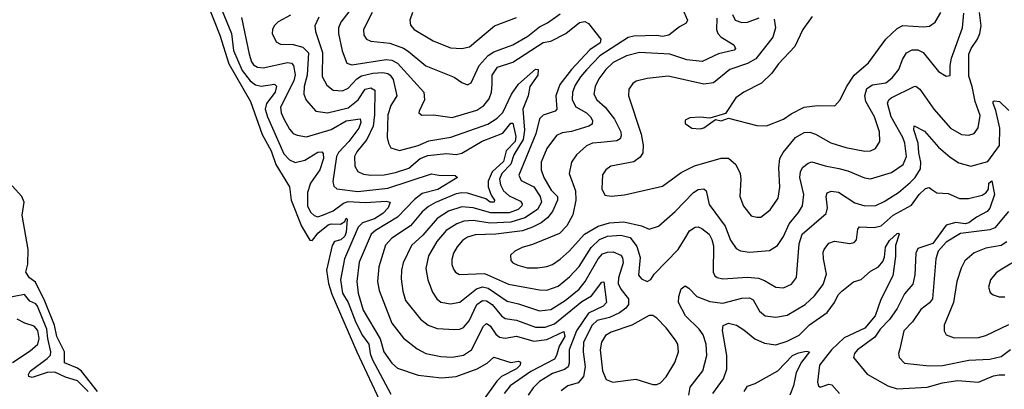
# Model space of a CAD drawing. Extents: x 1933546 to 2138868, y 524910 to 667279.
# Tile 270 of 466: x 2010359 to 2015562, y 640297 to 642247. Entities that reach past the tile are written whole.
import ezdxf

# ---------------------------------------------------------------- set-up
doc = ezdxf.new("R2010")
doc.units = 0

msp = doc.modelspace()

# ---------------------------------------------------------------- linework, layer by layer
at = {"layer": '0CON10XD'}
for points in [[(2012175, 642391.4), (2012055.3, 642235), (2012042.9, 642205), (2012042.9, 642175), (2012062.4, 642082.4), (2012087.5, 642017.5), (2012115, 642010), (2012295, 642037.2), (2012325, 642033.8), (2012355, 642018.8), (2012495.4, 641865), (2012498.5, 641825), (2012469.2, 641765), (2012468.8, 641755), (2012484.4, 641744.4), (2012545, 641744.5), (2012645, 641731.9), (2012775, 641770.8), (2012811.5, 641795), (2012839.8, 641830.2), (2012851.9, 641865), (2012855.2, 641905.2), (2012855.3, 641955), (2012883.5, 641996.5), (2012965, 642023.2), (2013125, 642126.5), (2013165, 642134.8), (2013244.5, 642175), (2013317.2, 642232.8), (2013345, 642238.4), (2013365, 642227), (2013430, 642145), (2013426.9, 642125), (2013371.9, 642088.1), (2013275.6, 641984.4), (2013213.7, 641905), (2013192.8, 641845), (2013198.2, 641775), (2013188, 641765), (2013125, 641743.9), (2013106, 641724), (2013087, 641645), (2012996.1, 641426.1), (2013008.4, 641398.4), (2013075, 641365.8), (2013110, 641315), (2013116.7, 641285), (2013094.8, 641245), (2013027.8, 641202.2), (2012955, 641178.5), (2012845, 641173.8), (2012755, 641188.3), (2012706.4, 641183.6), (2012669.2, 641170.8), (2012613.3, 641135), (2012563.4, 641076.6), (2012518.5, 641001.5), (2012504.7, 640934.7), (2012515, 640873.8), (2012539.9, 640809.9), (2012563.8, 640773.8), (2012585, 640757.5), (2012635, 640747.5), (2012685, 640756), (2012772.4, 640827.6), (2012805, 640837.6), (2012835, 640830), (2012935, 640762.3), (2012995, 640747.9), (2013105, 640711.1), (2013165, 640718.2), (2013241.6, 640765), (2013315, 640825.3), (2013347.8, 640865), (2013415.4, 640984.6), (2013438.9, 641011.1), (2013465, 641021.2), (2013495, 641021.8), (2013534.7, 641004.7), (2013545, 640990.8), (2013547.7, 640965), (2013523, 640885), (2013521.7, 640855), (2013535, 640825.4), (2013576.7, 640775), (2013576.5, 640745), (2013562.2, 640725), (2013528.9, 640701.1), (2013475.1, 640674.9), (2013410.8, 640659.2), (2013384.7, 640635.3), (2013338, 640545), (2013336.8, 640495), (2013347.3, 640415), (2013337.8, 640365), (2013309.6, 640330.4), (2013255, 640314.6), (2013221.1, 640288.9)], [(2011353.1, 642325), (2011416.6, 642165), (2011464.7, 642014.7), (2011578, 641815), (2011641, 641641), (2011687.8, 641555), (2011712.9, 641482.9), (2011784.6, 641364.6), (2011793.3, 641295), (2011848.6, 641158.6), (2011893, 641083), (2011905, 641081.5), (2011915.7, 641094.3), (2011935, 641121), (2011988.8, 641165), (2012005, 641170), (2012055, 641168.9), (2012077.6, 641182.4), (2012085, 641200), (2012090, 641195), (2012085, 641126.2), (2012076.7, 641105), (2012056.7, 641085), (2012022.4, 641077.6), (2012010.4, 641055), (2011980.5, 640925), (2011990, 640855), (2012008.7, 640798.7), (2012140.4, 640495), (2012273.1, 640213.1)], [(2011429.8, 642295), (2011478.9, 642175), (2011489.1, 642085), (2011535, 641980), (2011576.4, 641925), (2011605, 641903.6), (2011635, 641896.9), (2011705, 641906.8), (2011716.4, 641896.4), (2011708.6, 641865), (2011662.8, 641805), (2011657, 641775), (2011667.7, 641735), (2011755, 641538.9), (2011785, 641507.2), (2011815, 641494.3), (2011865, 641505.2), (2011935, 641547.9), (2011955, 641550.6), (2011962.1, 641542.1), (2011964.7, 641514.7), (2011945.2, 641455), (2011895, 641384.6), (2011880, 641335), (2011880, 641265), (2011895, 641230.9), (2011915, 641213.2), (2011935, 641207.6), (2011965, 641216.8), (2012015, 641239.2), (2012070.6, 641279.4), (2012095, 641288.6), (2012185, 641282), (2012295, 641289.6), (2012317.5, 641285), (2012305.7, 641255), (2012278.3, 641225), (2012234.1, 641195.9), (2012170.4, 641175), (2012148, 641152), (2012076, 640985), (2012054.4, 640875), (2012065.5, 640805), (2012095.5, 640755), (2012135, 640649.7), (2012170.8, 640580.8), (2012203.9, 640535), (2012210.7, 640485), (2012221.5, 640455), (2012320.5, 640270.5)], [(2012221.2, 642285), (2012176.5, 642195), (2012176.7, 642165), (2012190.8, 642145), (2012215, 642133.6), (2012315, 642123.1), (2012386.3, 642096.3), (2012412, 642082), (2012505, 642004.7), (2012655, 641944.5), (2012695.4, 641915.4), (2012725, 641904.3), (2012745.6, 641915), (2012787.1, 642005), (2012835, 642058.4), (2012865, 642077.1), (2012965, 642114.2), (2013045, 642161.1), (2013105, 642210.5), (2013148.6, 642231.4), (2013215, 642278.2)], [(2012434.4, 642285), (2012420, 642245), (2012425, 642218.8), (2012444.3, 642195), (2012544.4, 642135), (2012635, 642098.5), (2012695, 642095.4), (2012735.3, 642104.7), (2012868.6, 642215), (2012985, 642258.5)], [(2013861.1, 642305), (2013887.9, 642245), (2013881.1, 642228.9), (2013845, 642209.2), (2013790, 642165), (2013755, 642159.2), (2013725, 642164.1), (2013605, 642160.9), (2013575, 642153.6), (2013424.1, 642055.9), (2013355, 641982.4), (2013321.6, 641945), (2013295, 641902.7), (2013280.9, 641865), (2013277.6, 641825), (2013297.1, 641787.1), (2013354.7, 641755), (2013375.3, 641735), (2013386.1, 641715), (2013384, 641696), (2013365.8, 641685), (2013275, 641656.9), (2013225, 641650.8), (2013195, 641635.5), (2013145, 641568.5), (2013114.3, 641495), (2013115.3, 641455), (2013129, 641415), (2013168, 641348), (2013201.1, 641315), (2013201, 641295), (2013175.2, 641234.8), (2013147.6, 641202.4), (2013114.3, 641175.7), (2013068.4, 641151.6), (2013016.3, 641133.7), (2012875.2, 641115.2), (2012765, 641111.4), (2012725, 641100), (2012698.3, 641081.7), (2012671.4, 641048.6), (2012650.8, 641015), (2012642, 640982)], [(2014042.9, 642255), (2014041.9, 642195), (2014047.5, 642175), (2014065.2, 642155.2), (2014131.9, 642115), (2014141.4, 642095), (2014135, 642086), (2014052.5, 642067.5), (2013965, 642027.6), (2013885, 642035.8), (2013795, 642066.2), (2013635, 642073.7), (2013565, 642056.2), (2013495, 642020.7), (2013456.8, 641985), (2013418.9, 641935), (2013399.1, 641895), (2013393.2, 641855), (2013407.9, 641825), (2013453.1, 641785), (2013502.4, 641722.4), (2013534.7, 641655), (2013537.8, 641635), (2013531.8, 641618.2), (2013515, 641608), (2013429.3, 641599.3), (2013385, 641595.3), (2013355, 641581.5), (2013301.5, 641535), (2013274.5, 641495), (2013262.9, 641435), (2013295.3, 641345), (2013297.8, 641295), (2013281.9, 641218.1), (2013251.1, 641158.9), (2013210.7, 641119.3), (2013069, 641061), (2013015, 641045.9), (2012976, 641025), (2012952.5, 641005), (2012955, 640976.7), (2012964.6, 640964.6), (2012991.5, 640951.5), (2013041.4, 640938.6), (2013095, 640937.3), (2013145, 640944.6), (2013175, 640956.1), (2013215, 640983.8), (2013262.1, 641025), (2013343.9, 641116.1), (2013415, 641158.6), (2013475, 641174.8), (2013551.3, 641181.3), (2013645, 641158.7), (2013685, 641142.2), (2013735, 641158.5), (2013822.5, 641235), (2013920, 641335), (2013945, 641351.8), (2013975, 641355.5), (2013987.3, 641345), (2014002, 641272), (2014087, 641157), (2014115, 641084.3), (2014145, 641040.6), (2014167.7, 641027.7), (2014215, 641021.1), (2014321.2, 641028.8), (2014364.1, 641055.9), (2014395, 641103.1), (2014425, 641170), (2014475, 641230), (2014495.3, 641265), (2014502.5, 641325), (2014481.7, 641415), (2014484.8, 641445.2), (2014495, 641466.5), (2014525, 641490.9), (2014545, 641497.9), (2014615, 641475.9), (2014687.6, 641462.4), (2014735, 641449.7), (2014823.1, 641413.1), (2014855, 641406.9), (2014965, 641441.3), (2015027.1, 641482.9), (2015044.8, 641525), (2015036.7, 641595), (2015026, 641625), (2014964.4, 641735), (2014943.9, 641806.1), (2014951.5, 641825), (2014964.5, 641835), (2015085, 641895.5), (2015095, 641896.7), (2015115, 641880.9), (2015189.3, 641775), (2015277.8, 641675), (2015335, 641641.8), (2015375, 641638.2), (2015403, 641647), (2015423, 641677), (2015435, 641742.5), (2015407.8, 641815), (2015392.9, 641895), (2015375, 641950), (2015375.2, 642065), (2015386.1, 642095), (2015420, 642145), (2015432, 642175), (2015438.9, 642215), (2015431.5, 642285)], [(2014546.8, 642265), (2014496.9, 642195), (2014454.7, 642105.3), (2014369.1, 642015), (2014333.1, 641965), (2014278.3, 641911.7), (2014185, 641864.5), (2014143.3, 641835), (2014088.3, 641751.7), (2014005, 641727.5), (2013955, 641733.3), (2013900.7, 641729.3), (2013875, 641717.5), (2013875, 641700), (2013910, 641675), (2013955, 641671.2), (2013975, 641676.7), (2014035, 641720), (2014065, 641713.3), (2014105, 641727.5), (2014255, 641688.2), (2014305, 641687.5), (2014395, 641722.9), (2014435, 641750.9), (2014505, 641786.1), (2014575, 641794.5), (2014666.8, 641793.2), (2014695, 641824), (2014727.2, 641892.7), (2014768.2, 641955), (2014845, 642020), (2014936.2, 642143.8), (2014995, 642201.1), (2015025, 642216.2), (2015135, 642209.5), (2015166.2, 642213.8), (2015196.9, 642235), (2015226.4, 642285)], [(2011531.2, 642258.8), (2011571.6, 642065), (2011584.2, 642025), (2011595, 642010), (2011615, 641997.5), (2011645, 641992.9), (2011775, 642021.2), (2011795, 642018), (2011806, 642006), (2011814.2, 641955.8), (2011808.1, 641925), (2011737.2, 641785), (2011740.9, 641755), (2011755, 641724.4), (2011785, 641669.4), (2011805, 641647.3), (2011825, 641637.5), (2011875, 641629.6), (2012005, 641667.7), (2012085, 641713.3), (2012158.1, 641725), (2012161.8, 641705), (2012151.2, 641675), (2012099, 641605), (2012044, 641546), (2012033.4, 641525), (2012013.6, 641393.6), (2012018.3, 641368.3), (2012034.7, 641354.7), (2012145, 641340.3), (2012305, 641357.7), (2012535, 641433.5), (2012573.6, 641426.4), (2012660, 641425), (2012672.5, 641415), (2012568.4, 641351.6), (2012485, 641330), (2012445, 641299.1), (2012355.4, 641204.6), (2012238.4, 641135), (2012216.8, 641115), (2012153, 640967), (2012140.8, 640865), (2012148.3, 640805), (2012173.6, 640715), (2012263.2, 640563.2), (2012282.6, 640495), (2012326.2, 640435), (2012355, 640409.1), (2012465, 640371.2), (2012587.3, 640357.3), (2012665, 640363.8), (2012775.6, 640405), (2012828.9, 640435), (2012865, 640465.5), (2012955, 640437.9), (2012995, 640444.4), (2013005, 640440), (2013002.9, 640425), (2012983.4, 640405), (2012905.7, 640364.3), (2012880.7, 640339.3), (2012805.2, 640235)], [(2011789.5, 642270.5), (2011725, 642236.8), (2011704.4, 642215), (2011694.5, 642195), (2011693.6, 642175), (2011715, 642130), (2011737.7, 642117.7), (2011805, 642117.1), (2011855, 642101.9), (2011885, 642071.9), (2011878.7, 641955), (2011862.9, 641895), (2011859.8, 641855), (2011872.5, 641822.5), (2011923.9, 641763.9), (2011985, 641756.5), (2012095, 641782.6), (2012147, 641825), (2012185, 641881.6), (2012215, 641888), (2012235.3, 641875.3), (2012234.2, 641745), (2012226.2, 641685), (2012194, 641616), (2012140.2, 641549.8), (2012128.7, 641525), (2012130.7, 641475), (2012146.7, 641446.8), (2012175, 641431.9), (2012215, 641426.8), (2012285, 641429.2), (2012345, 641440.8), (2012415, 641464.3), (2012474.4, 641515.6), (2012515, 641530.4), (2012615, 641540.4), (2012665, 641536.3), (2012695, 641543.6), (2012803.1, 641606.9), (2012911.7, 641648.3), (2012955, 641701.3), (2012965, 641702.2), (2012980.2, 641630.2), (2012977, 641605), (2012929.1, 641555), (2012915, 641499), (2012855.4, 641445), (2012834.4, 641395), (2012834.8, 641365), (2012851.2, 641321.2), (2012868.1, 641295), (2012866.9, 641285), (2012845, 641284.8), (2012821.5, 641301.5), (2012725, 641332.1), (2012695, 641334.4), (2012665, 641327.7), (2012556.6, 641283.4), (2012519, 641261), (2012486.3, 641233.7), (2012425, 641159.5), (2012325, 641094.1), (2012291.7, 641058.3), (2012257.4, 640942.6), (2012250, 640865), (2012258, 640818), (2012325.4, 640645), (2012386.7, 640566.7), (2012459.6, 640509.6), (2012505.3, 640485.3), (2012585, 640469.2), (2012645, 640466.5), (2012705, 640477.6), (2012746.9, 640505), (2012809.5, 640630.5), (2012825, 640643.6), (2012845, 640631.8), (2012875, 640587.8), (2012895, 640572.5), (2012925, 640567.5), (2012985, 640577.6), (2013075, 640550), (2013145, 640559.3), (2013235, 640601.3), (2013239.7, 640575), (2013210, 640525), (2013196.2, 640475), (2013184.7, 640455), (2013059.5, 640390.5), (2012950.3, 640315), (2012919.2, 640275)], [(2011939.8, 642260.2), (2011918.9, 642215), (2011922.5, 642185), (2011960, 642075), (2011957.8, 641947.8), (2011982.6, 641902.6), (2012015, 641875.4), (2012065, 641871.4), (2012095, 641886.7), (2012140.2, 641935), (2012165, 641950.8), (2012225, 641965.5), (2012278.6, 641968.6), (2012303.7, 641963.7), (2012317.2, 641955), (2012332, 641932), (2012352.8, 641845), (2012320, 641795), (2012304.4, 641745), (2012301.3, 641625), (2012307.5, 641595), (2012320.8, 641570.8), (2012366.2, 641556.2), (2012465, 641583.9), (2012521.3, 641608.7), (2012636.6, 641626.6), (2012833.4, 641696.6), (2012882.2, 641727.8), (2012911.7, 641758.3), (2012958.2, 641855), (2012995, 641906.9), (2013085, 641986.7), (2013098, 641985), (2013097.5, 641955), (2013055.3, 641894.7), (2013045.8, 641845), (2013018.6, 641775), (2013026.1, 641665), (2013019, 641615), (2012970.2, 641535), (2012954.8, 641485), (2012906.3, 641435), (2012894.8, 641405), (2012899.1, 641375), (2012914.7, 641344.7), (2012945, 641318.7), (2013005, 641288.8), (2013014.6, 641275), (2013013.2, 641265), (2012992.3, 641245), (2012945, 641227.4), (2012847.9, 641227.9), (2012755.2, 641254.8), (2012695, 641259.4), (2012625, 641237.6), (2012565, 641198.8), (2012488.9, 641111.1), (2012430.3, 641055), (2012385.4, 640965), (2012376.1, 640925), (2012375, 640880), (2012383.2, 640815), (2012397.9, 640765), (2012476.8, 640666.8), (2012517.5, 640635), (2012565, 640618), (2012658.3, 640611.7), (2012685, 640613.9), (2012705, 640623.1), (2012735, 640657.9), (2012775, 640744.1), (2012805, 640766.2), (2012825, 640763), (2012855, 640744.4), (2012904.4, 640684.4), (2012925, 640670.7), (2012985, 640662.4), (2013083.9, 640623.9), (2013135, 640624.5), (2013185, 640643), (2013329.6, 640760.4), (2013379.8, 640790.2), (2013435, 640861.9), (2013445, 640863.3), (2013459.1, 640755), (2013442.1, 640735), (2013365, 640698.4), (2013301.7, 640605), (2013262.6, 640505), (2013262.2, 640435), (2013256.7, 640415), (2013238.6, 640401.4), (2013175, 640379.4), (2013105, 640337.1), (2013072, 640305), (2013046.2, 640265)], [(2014345, 642250), (2014352.5, 642205), (2014339.3, 642155), (2014249.5, 642040.5), (2014205, 642016.1), (2014112.2, 641985), (2014025.8, 641914.3), (2013975, 641907.6), (2013785, 641950), (2013675, 641937.5), (2013617, 641923), (2013598.6, 641911.4), (2013578.7, 641881.3), (2013575.5, 641845), (2013643.8, 641643.8), (2013654, 641585), (2013652.7, 641545), (2013638.5, 641521.5), (2013605, 641497.8), (2013482, 641475), (2013455.7, 641455), (2013438.3, 641428.3), (2013435.6, 641355), (2013451.4, 641321.4), (2013485, 641316.9), (2013555, 641322.7), (2013755, 641368.9), (2013855, 641440.4), (2013925, 641475.4), (2014065, 641517.3), (2014105, 641515.8), (2014143.4, 641483.4), (2014165.5, 641435), (2014169.2, 641405), (2014163.6, 641315), (2014183.5, 641263.5), (2014225, 641213.1), (2014255, 641204.4), (2014275, 641205.7), (2014325, 641244.4), (2014366.2, 641305), (2014376, 641364), (2014370.4, 641465), (2014376.1, 641515), (2014393.4, 641546.6), (2014459.1, 641625), (2014505, 641652.8), (2014535, 641654.2), (2014565, 641644.1), (2014645, 641597.7), (2014725, 641572.8), (2014825, 641553.1), (2014855, 641555.4), (2014882.1, 641567.9), (2014903.6, 641605), (2014902, 641655), (2014875.3, 641735), (2014830.3, 641815), (2014824.3, 641845), (2014834.7, 641885), (2014865, 641903), (2014935, 641914.1), (2014968.6, 641941.4), (2015004.6, 641985), (2015023.4, 642036.6), (2015045, 642073.1), (2015075, 642088.2), (2015105, 642087.6), (2015132.9, 642075), (2015215, 641974.3), (2015255, 641950), (2015275, 641952.5), (2015275.5, 642005), (2015282.9, 642045), (2015340.9, 642205), (2015348, 642282)], [(2014124.8, 642274.8), (2014139.4, 642245), (2014175, 642233.1), (2014205, 642233.9), (2014267.1, 642257.1)], [(2012642, 640982), (2012642.5, 640955), (2012650.9, 640930.9), (2012662.5, 640915), (2012683.4, 640903.4), (2012815, 640907.3), (2012941.2, 640851.2), (2013105, 640821.4), (2013145, 640820.3), (2013205, 640841.8), (2013265, 640890.9), (2013315, 640945.3), (2013378.3, 641045), (2013423.2, 641086.8), (2013465, 641104.2), (2013535, 641110.7), (2013585, 641097.3), (2013619.6, 641049.6), (2013636.9, 640993.1), (2013629.6, 640899.6), (2013645, 640879.2), (2013675, 640865.8), (2013694.5, 640875.5), (2013712.5, 640905), (2013838.2, 641035), (2013875.3, 641095), (2013897.6, 641132.4), (2013927.6, 641152.4), (2013945, 641153.5), (2013964, 641145), (2014001.5, 641115), (2014017.2, 641087.2), (2014025.8, 641054.2), (2014023.6, 640915), (2014033.1, 640895), (2014045, 640887.5), (2014075, 640880.4), (2014205, 640889.2), (2014262.8, 640882.8), (2014295, 640871.2), (2014355, 640835.5), (2014395, 640832.9), (2014438.1, 640851.9), (2014463, 640887), (2014478, 641065), (2014493, 641115), (2014620.9, 641225), (2014627.8, 641255), (2014620.4, 641315), (2014625.5, 641334.5), (2014647.5, 641342.5), (2014685, 641337.7), (2014771.7, 641281.7), (2014825, 641264.7), (2014883.7, 641266.4), (2014927.7, 641287.7), (2015002.1, 641335), (2015065, 641387.5), (2015090.8, 641415), (2015119.1, 641460.9), (2015121.2, 641495), (2015109.5, 641545), (2015106, 641595), (2015084.6, 641665.4), (2015085, 641688), (2015139.5, 641659.5), (2015214.4, 641574.4), (2015275, 641522.1), (2015322.2, 641492.2), (2015385, 641473.9), (2015475, 641498.2), (2015536.5, 641583.5), (2015538.8, 641675), (2015517.9, 641767.9), (2015502.9, 641805), (2015503.3, 641815), (2015510.8, 641819.2), (2015536.2, 641815), (2015585, 641767.9)], [(2010770.2, 640285), (2010685, 640392.8), (2010665, 640408.8), (2010596.5, 640436.5), (2010595.6, 640495), (2010554.9, 640574.9), (2010543.8, 640635), (2010492.2, 640762.2), (2010442.6, 640862.6), (2010411.5, 640885), (2010391.9, 640915), (2010402, 640958), (2010403.2, 641035), (2010372.1, 641215), (2010382.9, 641285), (2010369.6, 641315), (2010319.9, 641369.9)], [(2013894.7, 640265), (2013902.7, 640307.3), (2013969.2, 640395), (2013989.4, 640475), (2013986.3, 640535), (2013970.6, 640585), (2013949.1, 640615), (2013877.8, 640685), (2013841.1, 640755), (2013842.8, 640787.2), (2013855, 640826.7), (2013875, 640843.3), (2013895, 640830), (2013936.9, 640786.9), (2014005, 640760.3), (2014075, 640751.6), (2014175, 640777.9), (2014215, 640778.9), (2014235, 640768.2), (2014268.4, 640708.4), (2014298, 640685), (2014355, 640677.7), (2014415, 640688.8), (2014508.8, 640745), (2014559.7, 640790.3), (2014605, 640850), (2014623.2, 640905), (2014605.6, 640985), (2014605, 641020), (2014609.2, 641035), (2014635, 641068), (2014665, 641079.4), (2014745, 641067.1), (2014768.3, 641071.7), (2014780, 641085), (2014787.3, 641142.7), (2014796.2, 641153.8), (2014875, 641151.4), (2014910.9, 641159.1), (2014975, 641215.7), (2015071.1, 641268.9), (2015112.1, 641325), (2015145, 641357.1), (2015165, 641361.4), (2015178.3, 641351.7), (2015205, 641334.3), (2015265, 641330.6), (2015325, 641304), (2015373.2, 641303.2), (2015445, 641321.9), (2015465.4, 641334.6), (2015477.8, 641352.2), (2015480.9, 641385), (2015496.4, 641396.4), (2015509.4, 641325), (2015485, 641252), (2015470.6, 641235), (2015415, 641204.8), (2015375, 641174.9), (2015355, 641169.4), (2015305, 641177.6), (2015255, 641162.9), (2015184.2, 641065.8), (2015105, 641040.3), (2015093.9, 641015), (2015089.6, 640900.4), (2015078.6, 640851.4), (2015035, 640800.5), (2014996.6, 640723.4), (2014954.9, 640665.1), (2014905.3, 640615), (2014877.3, 640572.7), (2014785.6, 640505), (2014770, 640485), (2014764.2, 640465), (2014836.6, 640376.6), (2014945.7, 640315.7), (2014995, 640298.6), (2015155, 640308.8), (2015235, 640331.4), (2015315, 640343.8), (2015425, 640334.8), (2015505, 640367.1), (2015535, 640372.8), (2015565, 640373.9)], [(2015584.8, 641235), (2015511.6, 641148.4), (2015485, 641138.7), (2015330.3, 641119.7), (2015255, 641074.1), (2015213.2, 641025), (2015199.2, 640985), (2015182, 640775), (2015166.7, 640753.3), (2015121.3, 640718.7), (2015076.7, 640653.3), (2015031.8, 640605), (2015010.4, 640509.6), (2015003.3, 640485), (2015005.6, 640465), (2015034, 640434), (2015165, 640420), (2015235, 640422.1), (2015375, 640450), (2015485, 640456.2), (2015545, 640470.3), (2015595, 640506)], [(2014021.2, 640275), (2014078.1, 640351.9), (2014095, 640403.3), (2014095.3, 640475), (2014073.2, 640606.8), (2014076.4, 640633.6), (2014105, 640645.4), (2014146, 640636), (2014185, 640611.5), (2014242.8, 640562.8), (2014295, 640540), (2014355, 640532.3), (2014415, 640550.6), (2014477.4, 640582.6), (2014532.7, 640637.3), (2014625, 640702.8), (2014664, 640755), (2014683.9, 640795), (2014703.5, 640815), (2014765, 640864.3), (2014805, 640876.9), (2014855, 640920.8), (2014896.6, 640943.4), (2014919.2, 640970.8), (2014928.8, 640995), (2014933.7, 641046.3), (2014955, 641082.2), (2014995, 641118.6), (2015005, 641120), (2015007.1, 641115), (2014987.8, 641055), (2014987, 640997), (2014972.9, 640895), (2014909.2, 640770.8), (2014880, 640685), (2014825, 640620.3), (2014715, 640567.6), (2014649.2, 640505), (2014585.5, 640425), (2014574.7, 640334.7), (2014580, 640315), (2014588.1, 640308.1), (2014635, 640324.4), (2014650.9, 640320.9), (2014690.9, 640275)], [(2015575, 641074.7), (2015545, 641056.2), (2015465, 641042.4), (2015402.6, 641017.4), (2015353.3, 640975), (2015333.4, 640936.6), (2015311.5, 640865), (2015292.9, 640755), (2015243.3, 640635), (2015244.3, 640605), (2015254, 640585), (2015297.6, 640567.6), (2015425, 640569.6), (2015465, 640580.8), (2015585, 640638.7)], [(2015649.7, 640990.3), (2015549.2, 640930.8), (2015519.3, 640910.7), (2015489.2, 640875), (2015477.5, 640835), (2015487.9, 640807.9), (2015503.8, 640795), (2015535, 640784.5), (2015565, 640784.4)], [(2010721.6, 640285), (2010665, 640340.6), (2010601.2, 640361.2), (2010545, 640388), (2010505, 640385.6), (2010425, 640358.7), (2010406.9, 640365), (2010405.4, 640375), (2010415, 640392.3), (2010505, 640458.9), (2010522.2, 640477.8), (2010524.5, 640495), (2010507.2, 640565), (2010503.3, 640615), (2010453.3, 640735), (2010445, 640747), (2010412.1, 640762.1), (2010385, 640797.3), (2010275, 640775.6)], [(2013705, 640321.9), (2013725, 640322.9), (2013745, 640331.4), (2013775, 640361.9), (2013821.5, 640438.5), (2013839.5, 640495), (2013836.5, 640535), (2013825, 640555.8), (2013775, 640620.6), (2013725, 640672.5), (2013705, 640685.8), (2013685, 640685.6), (2013594.4, 640635.6), (2013485, 640598.1), (2013455, 640580.4), (2013434.1, 640545), (2013425.8, 640505), (2013438.6, 640395), (2013458.9, 640348.9), (2013494, 640334), (2013615, 640349.8), (2013705, 640321.9)], [(2010320.9, 640439.1), (2010415, 640499.3), (2010455.5, 640534.5), (2010462, 640565), (2010455, 640607.5), (2010435, 640630.3), (2010386, 640645), (2010345, 640666.5)], [(2014186.9, 640285), (2014205, 640312.9), (2014245, 640326.7), (2014365, 640393.4), (2014442.3, 640475), (2014475, 640489.7), (2014515, 640498.7), (2014532, 640495), (2014489.5, 640440.5), (2014462.1, 640385), (2014448.4, 640315), (2014428.4, 640265)]]:
    msp.add_lwpolyline(points, dxfattribs=at)

doc.saveas('drawing.dxf')
